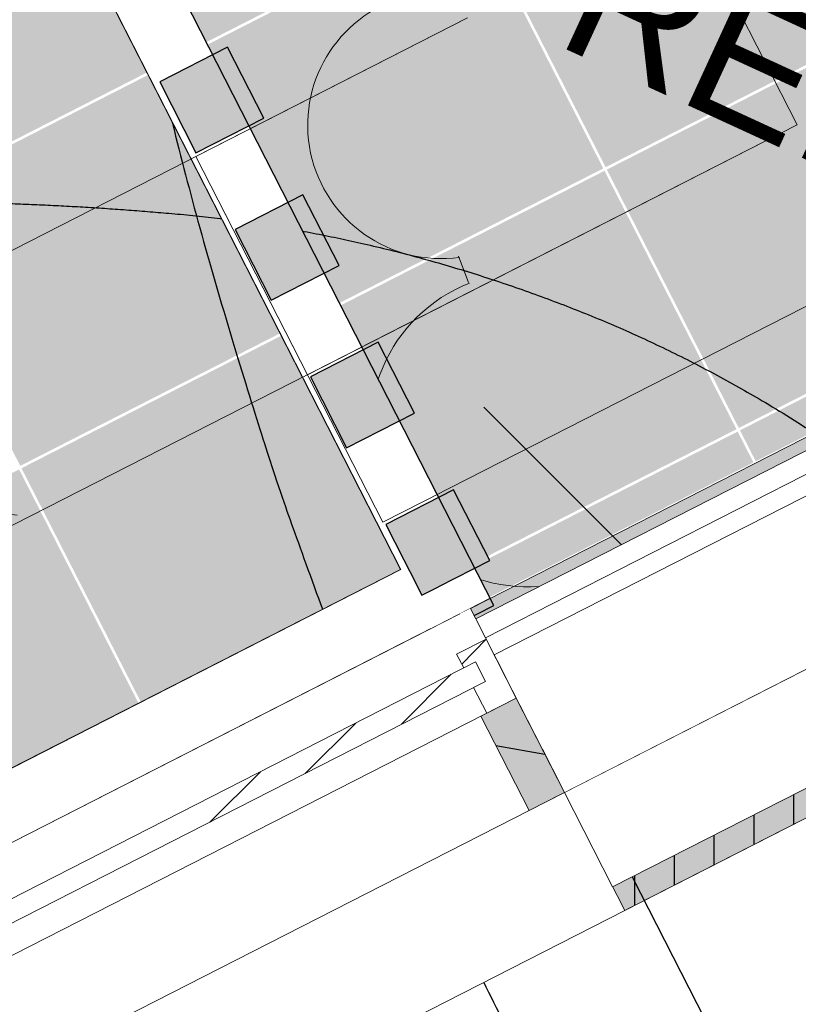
# Model space of a CAD drawing. Header units: metres. Extents: x 538891 to 1080079, y 6588829 to 13178720.
# Tile 563 of 1056: x 539897.43 to 539898.61, y 6589197.16 to 6589198.64. Entities that reach past the tile are written whole.
import ezdxf

# ---------------------------------------------------------------- set-up
doc = ezdxf.new("R2010")
doc.units = ezdxf.units.M
doc.header["$LTSCALE"] = 0.4
doc.header["$PDMODE"] = 1
doc.header["$PDSIZE"] = -2
for name, pattern in [('DASHED', [52.916666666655, 26.4583333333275, -26.4583333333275]), ('Hidden Line', [48.90277791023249, 35.27777791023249, -13.625]), ('KOLVIK', [3.125, 0.625, -2.5]), ('Triple Dashed', [92.60416328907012, 66.14583134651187, -26.45833194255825])]:
    doc.linetypes.add(name, pattern=pattern)
for name, color, linetype in [('AR', 7, 'Continuous'), ('DENDRO', 7, 'Continuous'), ('GEO', 7, 'Continuous'), ('KINO_GRID', 7, 'Continuous'), ('KINO_PINNAKATTED 2', 7, 'Continuous'), ('KINO_TAIMESTIK', 7, 'Continuous')]:
    doc.layers.add(name, color=color, linetype=linetype)
doc.styles.add('Arial', font='arial.ttf')
pattern_1 = [(44.99999999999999, (0, 0), (-0.1767766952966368, 0.1767766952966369), []), (44.99999999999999, (-0.03535533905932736, 0.03535533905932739), (-0.1767766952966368, 0.1767766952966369), []), (44.99999999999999, (-0.07071067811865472, 0.07071067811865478), (-0.1767766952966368, 0.1767766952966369), [])]

# ---------------------------------------------------------------- blocks, each defined once
blk = doc.blocks.new('LEHTP2')
at = {"color": 252, "linetype": 'Continuous', "lineweight": 9, "true_color": 0x888888}
for p, q in [((-1.229999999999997, 1.560000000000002), (-1.259999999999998, 1.64)), ((-0.8800000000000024, 0.6700000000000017), (0.00999999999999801, 1.02000000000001)), ((0, 0), (-0.3500000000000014, 0.8800000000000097))]:
    blk.add_line(p, q, dxfattribs=at)
for centre, radius, start, end in [((-0.4285517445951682, 2.383819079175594), 0.4030508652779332, 305.1344555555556, 116.7049611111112), ((-1.312439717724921, 2.035620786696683), 0.4030508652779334, 106.2979055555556, 277.8684111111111), ((-1.052630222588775, 1.116912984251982), 0.4749999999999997, 111.5014333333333, 291.5003611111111)]:
    blk.add_arc(centre, radius, start, end, dxfattribs=at)

msp = doc.modelspace()

# ---------------------------------------------------------------- linework, layer by layer
at = {"layer": 'AR', "color": 254, "linetype": 'Continuous', "lineweight": 25, "true_color": 0xcccccc, "flags": 128}
msp.add_lwpolyline([(539894.3644171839, 6589195.955908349), (539898.0069817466, 6589197.815103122), (539897.2795984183, 6589199.240204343), (539893.6370338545, 6589197.381009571)], close=True, dxfattribs=at)
at = {"layer": 'DENDRO', "color": 30, "linetype": 'Continuous', "lineweight": 25, "true_color": 0xff7f00}
for points in [[(539885.6577254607, 6589211.367344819), (539885.9586554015, 6589211.599759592), (539887.0878862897, 6589212.019833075), (539888.6049930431, 6589212.488505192), (539889.9731414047, 6589213.013749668), (539891.3101798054, 6589213.767181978), (539891.874393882, 6589214.643609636), (539891.7176820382, 6589215.390343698), (539891.4434073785, 6589216.027416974), (539891.1773890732, 6589216.679715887), (539891.0774762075, 6589217.322467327), (539891.289844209, 6589217.932539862), (539891.6082821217, 6589218.532250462), (539891.7489107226, 6589219.156892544), (539891.5335011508, 6589219.810529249), (539891.0707255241, 6589220.406856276), (539890.4607452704, 6589220.862073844), (539889.8044012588, 6589221.093468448), (539889.0576101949, 6589220.988263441), (539888.3105697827, 6589220.298223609), (539887.7504554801, 6589219.55174667), (539887.2080365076, 6589218.818550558), (539886.4783464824, 6589217.835776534), (539885.4817877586, 6589216.497980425), (539884.15178894, 6589214.732203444), (539882.6558039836, 6589212.795509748), (539881.0985207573, 6589210.848090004), (539879.064861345, 6589208.380094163), (539876.0944227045, 6589204.886009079), (539872.6307219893, 6589200.897548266), (539869.6700842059, 6589197.432922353), (539867.6909010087, 6589194.874854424), (539866.2108505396, 6589192.752117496), (539865.0379251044, 6589190.79757886), (539864.2550820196, 6589189.35490058), (539863.5463755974, 6589188.262725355), (539862.6538167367, 6589187.312175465), (539861.4516847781, 6589186.59706424), (539860.119841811, 6589186.035632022), (539858.9969592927, 6589185.454010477), (539858.428467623, 6589184.679203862), (539858.4517597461, 6589183.66789447), (539858.8722951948, 6589182.475000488), (539859.5271896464, 6589181.142006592), (539860.2482833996, 6589179.712761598), (539860.8674128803, 6589178.230363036), (539861.2217131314, 6589176.740051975), (539861.575311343, 6589175.436478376), (539862.2064042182, 6589174.666252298), (539862.9609351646, 6589174.396597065), (539863.6348061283, 6589174.242296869), (539864.2805677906, 6589174.05726625), (539864.9179982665, 6589173.660901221), (539865.3682665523, 6589172.6788452), (539865.5591669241, 6589171.234453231), (539865.7764531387, 6589169.797822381), (539866.3959289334, 6589168.717617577), (539867.6352343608, 6589168.225626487), (539869.0218050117, 6589168.058176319), (539870.326134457, 6589168.062648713), (539871.5879277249, 6589168.208422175), (539873.1230585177, 6589168.513304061), (539875.2125516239, 6589169.164898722), (539877.5723328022, 6589170.19535813), (539879.6716198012, 6589171.291312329), (539881.2244554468, 6589172.148683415), (539882.7899927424, 6589173.059242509), (539884.446207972, 6589174.338539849), (539885.3592840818, 6589175.662986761), (539885.8204892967, 6589177.213832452), (539885.4269412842, 6589179.858790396), (539884.1911738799, 6589182.700555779), (539883.1433765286, 6589184.606518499), (539882.0984847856, 6589186.33580979), (539880.8618919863, 6589188.367858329), (539880.419815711, 6589189.925063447), (539880.7901751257, 6589190.801460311), (539881.5493623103, 6589191.38926819), (539882.7447438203, 6589191.82269835), (539884.1904042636, 6589191.984455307), (539885.7179026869, 6589191.769081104), (539887.143023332, 6589191.043341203), (539888.3781595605, 6589189.867977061), (539889.4666255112, 6589188.567430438), (539890.4385339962, 6589187.440559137), (539891.327093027, 6589186.786443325), (539892.1601407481, 6589186.928413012), (539892.9946393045, 6589188.044076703), (539894.087087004, 6589188.894554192), (539895.2642135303, 6589189.571353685), (539896.3285618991, 6589190.275025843), (539897.0596738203, 6589191.207379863), (539897.4139785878, 6589192.442839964), (539897.7325268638, 6589193.578191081), (539898.1183610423, 6589194.322976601), (539898.573812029, 6589194.847146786), (539899.105896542, 6589195.319606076), (539899.5477138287, 6589195.799486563), (539899.7330258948, 6589196.348334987), (539899.5719298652, 6589196.979489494), (539899.1657227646, 6589197.586532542), (539898.6049845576, 6589198.07099122), (539897.9860958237, 6589198.323458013), (539897.3447288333, 6589198.380538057), (539896.687008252, 6589198.349735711), (539895.8576930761, 6589198.325637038), (539894.7078050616, 6589198.544574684), (539893.4480273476, 6589199.106031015), (539892.282714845, 6589199.889370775), (539891.2517815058, 6589200.807628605), (539890.3934681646, 6589201.775051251), (539889.5969149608, 6589202.92651181), (539889.0297366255, 6589204.209272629), (539888.6237125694, 6589205.33974104), (539888.2438075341, 6589206.325484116), (539887.7354682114, 6589207.432424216), (539887.0067373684, 6589208.710386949), (539886.0603909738, 6589210.157764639), (539885.6663042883, 6589211.110181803), (539885.6577254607, 6589211.36734482)], [(539898.2424682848, 6589196.978888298), (539897.784024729, 6589197.817428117), (539897.3815786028, 6589199.88188891), (539897.6014085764, 6589201.780560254), (539898.3846113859, 6589203.004694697), (539899.5213284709, 6589203.226286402), (539900.7069774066, 6589202.385960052), (539901.6238645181, 6589200.708880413), (539902.0263106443, 6589198.64441962), (539901.8064806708, 6589196.745748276), (539901.0232778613, 6589195.521613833), (539899.8865607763, 6589195.300022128), (539898.7009118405, 6589196.140348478), (539898.2424682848, 6589196.978888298)]]:
    msp.add_open_spline(points, degree=2, dxfattribs=at)
msp.add_open_spline([(539894.1183406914, 6589199.642929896), (539894.1043543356, 6589199.6254633), (539894.0903679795, 6589199.607996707), (539893.833064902, 6589199.276619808), (539893.6214846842, 6589198.26415166), (539893.9207916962, 6589197.162990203), (539894.3357050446, 6589196.361428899), (539894.9678456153, 6589195.561506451), (539895.7789768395, 6589194.850383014), (539896.6869841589, 6589194.30651122), (539898.0644039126, 6589193.814237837), (539899.4451513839, 6589193.91760386), (539900.154679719, 6589194.341322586), (539900.580713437, 6589194.804774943), (539900.792289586, 6589195.472275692), (539900.8635989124, 6589196.328391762), (539900.411876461, 6589197.493521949), (539899.8862107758, 6589198.304844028), (539899.1568529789, 6589199.071417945), (539898.2852995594, 6589199.706785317), (539896.8829289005, 6589200.364837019), (539895.3538230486, 6589200.419401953), (539894.4167070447, 6589199.997185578), (539894.1463134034, 6589199.677863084), (539894.1323270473, 6589199.66039649), (539894.1183406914, 6589199.642929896)], degree=2, knots=[0, 0, 0, 0.002652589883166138, 0.002652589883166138, 0.05238697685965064, 0.1021213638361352, 0.1518557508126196, 0.2015901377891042, 0.2513245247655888, 0.3010589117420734, 0.350793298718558, 0.4005276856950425, 0.4502620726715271, 0.4999964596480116, 0.5497308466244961, 0.5994652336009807, 0.6491996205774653, 0.69893400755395, 0.7486683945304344, 0.798402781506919, 0.8481371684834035, 0.897871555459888, 0.9476059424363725, 0.9973403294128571, 0.9973403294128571, 1, 1, 1], dxfattribs=at)
at = {"layer": 'GEO', "color": 252, "linetype": 'KOLVIK', "lineweight": 9, "true_color": 0x888888, "flags": 128}
msp.add_lwpolyline([(539870.709518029, 6589167.654739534), (539873.9496912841, 6589168.681554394), (539879.5119440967, 6589171.167839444), (539883.6104907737, 6589173.186092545), (539885.1913385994, 6589174.970380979), (539885.5425753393, 6589178.392627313), (539884.1959167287, 6589181.346893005), (539882.467511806, 6589185.455948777), (539881.1520457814, 6589190.157363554), (539881.3722145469, 6589191.709359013), (539881.8428225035, 6589191.9067498), (539882.023, 6589191.834), (539885.531, 6589191.047), (539888.101, 6589190.327), (539892.04, 6589187.165), (539894.4746292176, 6589190.197837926), (539898.135, 6589192.608), (539898.535126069, 6589193.877836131), (539898.2376647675, 6589196.879735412), (539897.502610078, 6589197.886860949), (539894.8357533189, 6589198.24355445), (539892.8197674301, 6589199.334619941), (539891.728, 6589200.872), (539891.728, 6589200.872), (539890.457, 6589202.711), (539888.598, 6589205.59), (539886.934, 6589208.966), (539885.554, 6589210.969), (539884.516, 6589211.728), (539887.591, 6589212.199), (539890.614, 6589213.171), (539889.8093013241, 6589214.500866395), (539890.0364928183, 6589216.332348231), (539890.768, 6589218.087), (539889.418, 6589219.988), (539889.176, 6589220.19), (539885.9760184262, 6589217.475193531), (539883.7050327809, 6589214.601686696), (539879.0091953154, 6589207.633541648), (539875.6861944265, 6589203.465584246), (539869.4876663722, 6589196.329354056), (539863.0702038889, 6589187.901751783), (539861.1684405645, 6589186.988879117), (539858.367, 6589185.345), (539858.9338027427, 6589182.195014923), (539861.7114693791, 6589175.395167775), (539863.888, 6589174.192), (539867.0549114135, 6589168.07971229), (539870.392, 6589167.635)], dxfattribs=at)
at = {"layer": 'KINO_GRID', "color": 254, "linetype": 'Continuous', "true_color": 0xe6e6e6}
for points in [[(539858.7352658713, 6589212.314909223), (539900.3408569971, 6589130.799461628), (539858.6461897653, 6589212.269444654), (539900.2517873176, 6589130.754000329)], [(539860.6135782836, 6589211.780379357), (539900.9644534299, 6589132.723240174), (539860.5245092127, 6589211.734918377), (539900.8753843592, 6589132.677779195)]]:
    msp.add_solid(points, dxfattribs=at)
at = {"layer": 'KINO_PINNAKATTED 2', "color": 254, "linetype": 'Continuous', "true_color": 0xd4dae2}
for points in [[(539897.6732520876, 6589198.590499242), (539898.1113451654, 6589198.814102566), (539897.4741345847, 6589198.980618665), (539897.9122276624, 6589199.204221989)], [(539898.3158438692, 6589198.422238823), (539898.7539369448, 6589198.645842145), (539898.1167263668, 6589198.812358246), (539898.5548194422, 6589199.035961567)], [(539897.2315962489, 6589198.365077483), (539897.6696893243, 6589198.588680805), (539897.0324787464, 6589198.755196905), (539897.4705718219, 6589198.978800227)], [(539897.8741880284, 6589198.196817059), (539898.3122811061, 6589198.420420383), (539897.6750705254, 6589198.586936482), (539898.1131636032, 6589198.810539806)], [(539898.51677981, 6589198.028556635), (539898.9548728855, 6589198.252159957), (539898.3176623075, 6589198.418676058), (539898.755755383, 6589198.64227938)], [(539897.4325321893, 6589197.971395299), (539897.8706252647, 6589198.194998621), (539897.2334146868, 6589198.361514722), (539897.6715077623, 6589198.585118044)], [(539898.0751239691, 6589197.803134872), (539898.5132170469, 6589198.026738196), (539897.8760064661, 6589198.193254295), (539898.314099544, 6589198.416857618)], [(539898.5424126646, 6589197.978335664), (539898.9805057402, 6589198.201938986), (539898.5185982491, 6589198.024993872), (539898.9566913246, 6589198.248597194)], [(539897.6334681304, 6589197.577713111), (539898.0715612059, 6589197.801316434), (539897.4343506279, 6589197.967832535), (539897.8724437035, 6589198.191435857)], [(539898.1007569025, 6589197.752913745), (539898.5388499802, 6589197.976517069), (539898.0769424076, 6589197.799572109), (539898.5150354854, 6589198.023175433)], [(539897.1918122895, 6589197.352291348), (539897.6299053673, 6589197.575894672), (539896.9926947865, 6589197.742410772), (539897.4307878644, 6589197.966014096)], [(539897.6591010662, 6589197.527491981), (539898.0971941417, 6589197.751095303), (539897.6352865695, 6589197.57415035), (539898.073379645, 6589197.797753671)], [(539897.2174452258, 6589197.302070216), (539897.6555383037, 6589197.52567354), (539897.193630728, 6589197.348728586), (539897.6317238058, 6589197.57233191)]]:
    msp.add_solid(points, dxfattribs=at)
at = {"layer": 'KINO_TAIMESTIK', "color": 181, "linetype": 'Continuous', "lineweight": 18, "true_color": 0x9f7fff}
msp.add_line((539898.131956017, 6589198.060043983), (539899.3160439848, 6589196.875956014), dxfattribs=at)

# ---------------------------------------------------------------- block references
at = {"layer": 'GEO', "color": 8, "true_color": 0x7d7d7d, "xscale": 0.5, "yscale": 0.5, "zscale": 0.5}
msp.add_blockref('LEHTP2', (539898.724, 6589197.468), dxfattribs=at)

# ---------------------------------------------------------------- next in the draw order: wipeouts: each hides what was drawn before it
at = {"color": 255, "linetype": 'Continuous', "lineweight": 5}
msp.add_wipeout([(539898.0069817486, 6589197.81510312), (539898.1415120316, 6589197.771495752), (539898.0960505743, 6589197.860564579)], dxfattribs=at).dxf.layer = 'AR'

# ---------------------------------------------------------------- next in the draw order: wipeouts: each hides what was drawn before it
msp.add_wipeout([(539898.0069817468, 6589197.815103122), (539894.3644171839, 6589195.95590835), (539894.4098786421, 6589195.866839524), (539898.0524432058, 6589197.726034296)], dxfattribs=at).dxf.layer = 'AR'

# ---------------------------------------------------------------- next in the draw order: linework, layer by layer
at = {"layer": 'AR', "color": 254, "linetype": 'Continuous', "lineweight": 25, "true_color": 0xcccccc, "flags": 128}
msp.add_lwpolyline([(539893.8235672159, 6589195.217294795), (539894.6286538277, 6589193.639935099), (539899.0884388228, 6589195.916215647), (539898.2833522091, 6589197.493575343)], close=True, dxfattribs=at)

# ---------------------------------------------------------------- next in the draw order: wipeouts: each hides what was drawn before it
at = {"color": 255, "linetype": 'Continuous', "lineweight": 5}
msp.add_wipeout([(539898.0524432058, 6589197.726034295), (539898.1415120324, 6589197.771495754), (539898.0069817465, 6589197.815103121)], dxfattribs=at).dxf.layer = 'AR'

# ---------------------------------------------------------------- next in the draw order: linework, layer by layer
at = {"layer": 'AR', "color": 251, "linetype": 'DASHED', "lineweight": 9, "true_color": 0x6a6a6a}
for p, q in [((539898.1415120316, 6589197.771495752), (539898.0960505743, 6589197.860564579)), ((539898.0069817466, 6589197.815103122), (539894.3644171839, 6589195.955908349)), ((539894.4098786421, 6589195.866839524), (539898.1415120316, 6589197.771495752))]:
    msp.add_line(p, q, dxfattribs=at)
at = {"layer": 'AR', "color": 254, "linetype": 'Continuous', "true_color": 0xe8e8e8}
msp.add_solid([(539899.1881381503, 6589198.285460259), (539899.1799551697, 6589198.301492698), (539898.1200264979, 6589197.740294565), (539898.1118435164, 6589197.756327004)], dxfattribs=at)

# ---------------------------------------------------------------- next in the draw order: wipeouts: each hides what was drawn before it
at = {"color": 255, "linetype": 'Continuous', "lineweight": 5}
msp.add_wipeout([(539897.2795984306, 6589199.240204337), (539898.0069817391, 6589197.815103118), (539898.0960505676, 6589197.8605645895), (539897.3686672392, 6589199.285665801)], dxfattribs=at).dxf.layer = 'AR'

# ---------------------------------------------------------------- next in the draw order: linework, layer by layer
at = {"layer": 'AR', "color": 251, "linetype": 'DASHED', "lineweight": 9, "true_color": 0x6a6a6a}
for p, q in [((539898.0960505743, 6589197.860564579), (539897.3232057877, 6589199.374734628)), ((539897.2795984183, 6589199.240204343), (539898.0069817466, 6589197.815103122))]:
    msp.add_line(p, q, dxfattribs=at)
at = {"layer": 'AR', "color": 250, "linetype": 'Continuous', "lineweight": 9, "true_color": 0x333333, "flags": 128}
msp.add_lwpolyline([(539893.5948844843, 6589194.950428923), (539899.8386267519, 6589198.137242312), (539891.2747136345, 6589214.914946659), (539896.4144322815, 6589217.538266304), (539894.0854608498, 6589222.101285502), (539894.4239233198, 6589222.274037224), (539910.3227527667, 6589230.388822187)], dxfattribs=at)
msp.add_lwpolyline([(539893.5948844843, 6589194.950428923), (539899.8386267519, 6589198.137242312), (539891.2747136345, 6589214.914946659), (539896.4144322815, 6589217.538266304), (539894.0854608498, 6589222.101285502), (539894.4239233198, 6589222.274037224), (539910.3227527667, 6589230.388822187)], dxfattribs=at)
msp.add_lwpolyline([(539893.5948844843, 6589194.950428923), (539899.8386267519, 6589198.137242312), (539891.2747136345, 6589214.914946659), (539896.4144322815, 6589217.538266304), (539894.0854608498, 6589222.101285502), (539894.4239233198, 6589222.274037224), (539910.3227527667, 6589230.388822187)], dxfattribs=at)
msp.add_lwpolyline([(539893.5948844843, 6589194.950428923), (539899.8386267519, 6589198.137242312), (539891.2747136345, 6589214.914946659), (539896.4144322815, 6589217.538266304), (539894.0854608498, 6589222.101285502), (539894.4239233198, 6589222.274037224), (539910.3227527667, 6589230.388822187)], dxfattribs=at)
msp.add_lwpolyline([(539893.5948844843, 6589194.950428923), (539899.8386267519, 6589198.137242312), (539891.2747136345, 6589214.914946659), (539896.4144322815, 6589217.538266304), (539894.0854608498, 6589222.101285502), (539894.4239233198, 6589222.274037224), (539910.3227527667, 6589230.388822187)], dxfattribs=at)
msp.add_lwpolyline([(539893.5948844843, 6589194.950428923), (539899.8386267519, 6589198.137242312), (539891.2747136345, 6589214.914946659), (539896.4144322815, 6589217.538266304), (539894.0854608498, 6589222.101285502), (539894.4239233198, 6589222.274037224), (539910.3227527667, 6589230.388822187)], dxfattribs=at)
at = {"layer": 'AR', "color": 254, "linetype": 'Continuous', "lineweight": 25, "true_color": 0xcccccc, "flags": 128}
msp.add_lwpolyline([(539893.5025121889, 6589197.424621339), (539894.3262877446, 6589195.810645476), (539898.1469918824, 6589197.760738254), (539897.3232163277, 6589199.374714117)], close=True, dxfattribs=at)
at = {"layer": 'AR', "color": 9, "linetype": 'Continuous', "lineweight": 9, "true_color": 0xc9c5ab, "flags": 128}
msp.add_lwpolyline([(539895.8911489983, 6589191.164200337), (539900.5993162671, 6589193.567255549), (539902.6390167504, 6589194.60832155), (539900.6614657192, 6589198.482823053), (539899.8687490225, 6589198.078219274), (539893.9135977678, 6589195.038701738), (539893.9863346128, 6589194.896190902)], close=True, dxfattribs=at)
at = {"layer": 'AR', "color": 7, "linetype": 'Continuous', "lineweight": 9, "flags": 128}
msp.add_lwpolyline([(539895.8911489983, 6589191.164200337), (539900.5993162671, 6589193.567255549), (539902.6390167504, 6589194.60832155), (539900.6614657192, 6589198.482823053), (539899.8687490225, 6589198.078219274), (539893.9135977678, 6589195.038701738), (539893.9863346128, 6589194.896190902)], close=True, dxfattribs=at)
at = {"layer": 'AR', "color": 8, "linetype": 'Continuous', "lineweight": 25, "true_color": 0x808080, "flags": 128}
msp.add_lwpolyline([(539897.8702794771, 6589198.105698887), (539897.9248329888, 6589197.998816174), (539898.0272622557, 6589198.051096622), (539897.972708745, 6589198.157979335)], close=True, dxfattribs=at)
at = {"layer": 'AR', "color": 9, "linetype": 'Continuous', "true_color": 0xc0c0c0}
msp.add_solid([(539897.8702794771, 6589198.105698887), (539897.9248329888, 6589197.998816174), (539897.972708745, 6589198.157979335), (539898.0272622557, 6589198.051096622)], dxfattribs=at)

# ---------------------------------------------------------------- next in the draw order: wipeouts: each hides what was drawn before it
at = {"color": 255, "linetype": 'Continuous', "lineweight": 5}
msp.add_wipeout([(539899.2187180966, 6589198.265141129), (539899.2041705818, 6589198.293643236), (539898.1200265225, 6589197.7402945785), (539898.1345740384, 6589197.711792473)], dxfattribs=at).dxf.layer = 'AR'

# ---------------------------------------------------------------- next in the draw order: wipeouts: each hides what was drawn before it
msp.add_wipeout([(539899.2617677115, 6589198.251186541), (539899.2472201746, 6589198.279688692), (539898.1345740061, 6589197.711792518), (539898.149121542, 6589197.683290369)], dxfattribs=at).dxf.layer = 'AR'

# ---------------------------------------------------------------- next in the draw order: wipeouts: each hides what was drawn before it
msp.add_wipeout([(539899.3039081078, 6589198.239013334), (539899.2902697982, 6589198.265734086), (539898.149121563, 6589197.683290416), (539898.1627598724, 6589197.656569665)], dxfattribs=at).dxf.layer = 'AR'

# ---------------------------------------------------------------- next in the draw order: wipeouts: each hides what was drawn before it
msp.add_wipeout([(539899.4215507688, 6589198.07451352), (539899.3306288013, 6589198.252651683), (539898.1627598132, 6589197.656569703), (539898.2536817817, 6589197.47843154)], dxfattribs=at).dxf.layer = 'AR'

# ---------------------------------------------------------------- next in the draw order: hatches: boundary and pattern name
at = {"layer": 'AR', "linetype": 'Continuous', "lineweight": 25, "true_color": 0x848484}
h = msp.add_hatch(dxfattribs=at)
h.set_pattern_fill('PLYWOOD_0001', color=252, style=0, pattern_type=2)
h.set_pattern_definition([(90, (0, 0), (-0.06, 0), [])])
h.paths.add_polyline_path([(539899.6906108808, 6589197.987297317), (539899.5996889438, 6589198.165435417), (539898.253681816, 6589197.47843148), (539898.344603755, 6589197.300293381)])

# ---------------------------------------------------------------- next in the draw order: linework, layer by layer
at = {"layer": 'AR', "color": 254, "linetype": 'Continuous', "true_color": 0xcccccc}
msp.add_solid([(539899.6906108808, 6589197.987297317), (539899.5996889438, 6589198.165435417), (539898.344603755, 6589197.300293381), (539898.253681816, 6589197.47843148)], dxfattribs=at)

# ---------------------------------------------------------------- next in the draw order: wipeouts: each hides what was drawn before it
at = {"color": 255, "linetype": 'Continuous', "lineweight": 5}
msp.add_wipeout([(539894.3368422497, 6589195.829561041), (539894.3208098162, 6589195.821378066), (539894.5535700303, 6589195.365344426), (539898.3446037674, 6589197.300293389), (539898.1118435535, 6589197.756327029), (539898.0958111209, 6589197.748144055)], dxfattribs=at).dxf.layer = 'AR'

# ---------------------------------------------------------------- next in the draw order: hatches: boundary and pattern name
at = {"layer": 'AR', "linetype": 'Continuous', "lineweight": 9, "true_color": 0xe2f3f5}
h = msp.add_hatch(dxfattribs=at)
h.set_pattern_fill('ALUMINUM_0001', style=0, pattern_type=2)
h.set_pattern_definition(pattern_1)
h.paths.add_polyline_path([(539896.8984527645, 6589197.052244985), (539896.9134548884, 6589197.02285219), (539898.1344479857, 6589197.646048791), (539898.1194458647, 6589197.675441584)])

# ---------------------------------------------------------------- next in the draw order: linework, layer by layer
at = {"layer": 'AR', "color": 7, "linetype": 'Continuous', "lineweight": 9}
for p, q in [((539899.1799551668, 6589198.301492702), (539898.1118435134, 6589197.756327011)), ((539899.2041705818, 6589198.293643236), (539898.1200265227, 6589197.740294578)), ((539899.2472201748, 6589198.279688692), (539898.1345740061, 6589197.711792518)), ((539899.2902697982, 6589198.265734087), (539898.149121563, 6589197.683290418)), ((539899.3306288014, 6589198.252651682), (539898.1627598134, 6589197.656569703)), ((539899.5996889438, 6589198.165435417), (539898.253681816, 6589197.47843148)), ((539898.3446037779, 6589197.300293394), (539899.8687490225, 6589198.078219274)), ((539898.344603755, 6589197.300293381), (539899.6906108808, 6589197.987297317)), ((539898.1118435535, 6589197.756327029), (539898.1200265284, 6589197.740294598)), ((539898.1118435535, 6589197.756327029), (539898.1200265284, 6589197.740294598)), ((539898.0958111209, 6589197.748144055), (539894.3368422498, 6589195.829561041)), ((539898.1200265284, 6589197.740294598), (539898.1345740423, 6589197.711792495)), ((539898.1200265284, 6589197.740294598), (539898.1345740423, 6589197.711792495)), ((539898.1345740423, 6589197.711792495), (539898.1491215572, 6589197.683290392)), ((539898.1345740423, 6589197.711792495), (539898.1491215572, 6589197.683290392)), ((539898.1491215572, 6589197.683290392), (539898.1627598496, 6589197.65656967)), ((539898.1491215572, 6589197.683290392), (539898.1627598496, 6589197.65656967)), ((539898.1627598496, 6589197.65656967), (539898.2536818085, 6589197.478431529)), ((539898.1627598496, 6589197.65656967), (539898.2536818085, 6589197.478431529)), ((539898.2536818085, 6589197.478431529), (539898.3446037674, 6589197.300293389)), ((539898.2536818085, 6589197.478431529), (539898.3446037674, 6589197.300293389)), ((539898.3446037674, 6589197.300293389), (539894.5535700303, 6589195.365344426))]:
    msp.add_line(p, q, dxfattribs=at)
at = {"layer": 'AR', "color": 7, "linetype": 'Continuous', "lineweight": 9, "flags": 128}
msp.add_lwpolyline([(539896.8984527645, 6589197.052244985), (539896.9134548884, 6589197.02285219), (539898.1344479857, 6589197.646048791), (539898.1194458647, 6589197.675441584)], close=True, dxfattribs=at)

# ---------------------------------------------------------------- next in the draw order: wipeouts: each hides what was drawn before it
at = {"color": 255, "linetype": 'Continuous', "lineweight": 5}
msp.add_wipeout([(539899.2862339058, 6589198.267042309), (539898.1477577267, 6589197.685962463), (539898.1523038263, 6589197.677055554), (539899.2907800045, 6589198.258135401)], dxfattribs=at).dxf.layer = 'AR'

# ---------------------------------------------------------------- next in the draw order: linework, layer by layer
at = {"layer": 'AR', "color": 8, "linetype": 'Continuous', "lineweight": 25, "true_color": 0x808080, "flags": 128}
msp.add_lwpolyline([(539897.9839326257, 6589197.883026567), (539898.0384861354, 6589197.776143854), (539898.1409154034, 6589197.828424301), (539898.0863618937, 6589197.935307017)], close=True, dxfattribs=at)
at = {"layer": 'AR', "color": 9, "linetype": 'Continuous', "true_color": 0xc0c0c0}
msp.add_solid([(539897.9839326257, 6589197.883026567), (539898.0384861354, 6589197.776143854), (539898.0863618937, 6589197.935307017), (539898.1409154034, 6589197.828424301)], dxfattribs=at)

# ---------------------------------------------------------------- next in the draw order: wipeouts: each hides what was drawn before it
at = {"color": 255, "linetype": 'Continuous', "lineweight": 5}
msp.add_wipeout([(539899.2996869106, 6589198.262681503), (539898.1523038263, 6589197.677055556), (539898.2204952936, 6589197.543451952), (539899.3678783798, 6589198.129077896)], dxfattribs=at).dxf.layer = 'AR'

# ---------------------------------------------------------------- next in the draw order: linework, layer by layer
at = {"layer": 'AR', "color": 251, "linetype": 'Continuous', "lineweight": 9, "true_color": 0x6a6a6a}
msp.add_line((539898.1477577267, 6589197.685962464), (539898.1523038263, 6589197.677055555), dxfattribs=at)

# ---------------------------------------------------------------- next in the draw order: wipeouts: each hides what was drawn before it
at = {"color": 255, "linetype": 'Continuous', "lineweight": 5}
msp.add_wipeout([(539899.501481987, 6589198.197269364), (539898.2204952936, 6589197.543451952), (539898.2523179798, 6589197.481103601), (539899.5333046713, 6589198.134921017)], dxfattribs=at).dxf.layer = 'AR'

# ---------------------------------------------------------------- next in the draw order: linework, layer by layer
at = {"layer": 'AR', "color": 251, "linetype": 'Continuous', "lineweight": 9, "true_color": 0x6a6a6a}
msp.add_line((539898.1523038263, 6589197.677055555), (539898.2204952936, 6589197.543451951), dxfattribs=at)

# ---------------------------------------------------------------- next in the draw order: wipeouts: each hides what was drawn before it
at = {"color": 255, "linetype": 'Continuous', "lineweight": 5}
msp.add_wipeout([(539899.59565302, 6589198.166743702), (539898.2523179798, 6589197.4811036), (539898.2536818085, 6589197.478431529), (539899.5970168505, 6589198.164071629)], dxfattribs=at).dxf.layer = 'AR'

# ---------------------------------------------------------------- next in the draw order: wipeouts: each hides what was drawn before it
msp.add_wipeout([(539899.5996889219, 6589198.165435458), (539898.2536818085, 6589197.478431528), (539898.3264193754, 6589197.335921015), (539899.6724264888, 6589198.022924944)], dxfattribs=at).dxf.layer = 'AR'

# ---------------------------------------------------------------- next in the draw order: linework, layer by layer
at = {"layer": 'AR', "color": 251, "linetype": 'Continuous', "lineweight": 9, "true_color": 0x6a6a6a}
for p, q in [((539899.2862339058, 6589198.267042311), (539898.1477577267, 6589197.685962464)), ((539898.3264193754, 6589197.335921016), (539899.6724264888, 6589198.022924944)), ((539898.2204952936, 6589197.543451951), (539898.2523179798, 6589197.4811036)), ((539898.2523179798, 6589197.4811036), (539898.2536818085, 6589197.478431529)), ((539898.2536818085, 6589197.478431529), (539898.3264193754, 6589197.335921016))]:
    msp.add_line(p, q, dxfattribs=at)
at = {"layer": 'AR', "color": 7, "linetype": 'Continuous', "lineweight": 9}
msp.add_line((539898.2002403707, 6589197.451154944), (539898.2536818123, 6589197.478431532), dxfattribs=at)

# ---------------------------------------------------------------- next in the draw order: wipeouts: each hides what was drawn before it
at = {"color": 255, "linetype": 'Continuous', "lineweight": 5}
msp.add_wipeout([(539899.2951408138, 6589198.2715884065), (539893.4229411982, 6589209.776649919), (539893.4140342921, 6589209.772103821), (539899.2862339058, 6589198.267042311)], dxfattribs=at).dxf.layer = 'AR'

# ---------------------------------------------------------------- next in the draw order: wipeouts: each hides what was drawn before it
msp.add_wipeout([(539899.4332905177, 6589198.33087297), (539893.5565448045, 6589209.844841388), (539893.4229411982, 6589209.776649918), (539899.2992669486, 6589198.263504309), (539899.3005934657, 6589198.263144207)], dxfattribs=at).dxf.layer = 'AR'

# ---------------------------------------------------------------- next in the draw order: wipeouts: each hides what was drawn before it
msp.add_wipeout([(539899.5638303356, 6589198.22909205), (539893.6188931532, 6589209.876664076), (539893.5565448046, 6589209.84484139), (539899.4947625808, 6589198.210434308), (539899.5159868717, 6589198.20467268)], dxfattribs=at).dxf.layer = 'AR'

# ---------------------------------------------------------------- next in the draw order: wipeouts: each hides what was drawn before it
msp.add_wipeout([(539893.6188931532, 6589209.876664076), (539899.5859938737, 6589198.185668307), (539899.5899037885, 6589198.184606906), (539893.6215652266, 6589209.878027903)], dxfattribs=at).dxf.layer = 'AR'

# ---------------------------------------------------------------- next in the draw order: wipeouts: each hides what was drawn before it
msp.add_wipeout([(539899.7778270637, 6589198.256357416), (539893.7997033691, 6589209.968949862), (539893.6215652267, 6589209.878027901), (539899.5899037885, 6589198.184606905), (539899.6208116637, 6589198.176216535)], dxfattribs=at).dxf.layer = 'AR'

# ---------------------------------------------------------------- next in the draw order: linework, layer by layer
at = {"layer": 'AR', "color": 7, "linetype": 'Hidden Line', "lineweight": 9}
for p, q in [((539887.6935338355, 6589219.864707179), (539898.6050679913, 6589198.486370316)), ((539887.6935338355, 6589219.864707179), (539898.6050679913, 6589198.486370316)), ((539887.6935338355, 6589219.864707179), (539898.6050679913, 6589198.486370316)), ((539887.6935338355, 6589219.864707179), (539898.6050679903, 6589198.486370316)), ((539887.6935338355, 6589219.864707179), (539898.6050679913, 6589198.486370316)), ((539887.6935338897, 6589219.864707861), (539898.6050761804, 6589198.486354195)), ((539898.10731499, 6589198.647704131), (539876.732519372, 6589187.737978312)), ((539898.107311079, 6589198.647711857), (539876.7327931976, 6589187.737441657)), ((539898.107311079, 6589198.647711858), (539876.7327932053, 6589187.737441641)), ((539898.107311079, 6589198.647711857), (539897.6975761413, 6589198.438569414)), ((539898.107311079, 6589198.647711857), (539897.6975761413, 6589198.438569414)), ((539898.107311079, 6589198.647711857), (539897.6975761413, 6589198.438569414)), ((539898.6050761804, 6589198.486354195), (539877.2302805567, 6589187.576628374)), ((539898.6050679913, 6589198.486370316), (539877.2305500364, 6589187.576100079)), ((539898.6050679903, 6589198.486370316), (539877.230550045, 6589187.576100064)), ((539898.6050679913, 6589198.486370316), (539897.8657901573, 6589198.109018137)), ((539898.6050679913, 6589198.486370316), (539897.8657901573, 6589198.109018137)), ((539898.6050679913, 6589198.486370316), (539897.8657901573, 6589198.109018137)), ((539897.6975761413, 6589198.438569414), (539897.8657901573, 6589198.109018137)), ((539897.6975761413, 6589198.438569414), (539897.8657901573, 6589198.109018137)), ((539897.6975761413, 6589198.438569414), (539897.8657901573, 6589198.109018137))]:
    msp.add_line(p, q, dxfattribs=at)
at = {"layer": 'AR', "color": 7, "linetype": 'Continuous', "lineweight": 9}
for p, q in [((539898.1073153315, 6589198.647703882), (539897.697573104, 6589198.438570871)), ((539897.697573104, 6589198.438570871), (539897.9794311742, 6589197.886342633)), ((539898.9414016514, 6589198.37733372), (539897.9794311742, 6589197.886342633))]:
    msp.add_line(p, q, dxfattribs=at)
at = {"layer": 'AR', "color": 8, "linetype": 'Continuous', "lineweight": 25, "true_color": 0x808080, "flags": 128}
for points in [[(539897.6429731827, 6589198.551043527), (539897.6975266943, 6589198.444160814), (539897.7999559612, 6589198.496441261), (539897.7454024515, 6589198.603323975)], [(539897.7566263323, 6589198.328371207), (539897.811179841, 6589198.221488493), (539897.9136091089, 6589198.273768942), (539897.8590555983, 6589198.380651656)]]:
    msp.add_lwpolyline(points, close=True, dxfattribs=at)
at = {"layer": 'AR', "color": 9, "linetype": 'Continuous', "true_color": 0xc0c0c0}
for points in [[(539897.6429731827, 6589198.551043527), (539897.6975266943, 6589198.444160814), (539897.7454024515, 6589198.603323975), (539897.7999559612, 6589198.496441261)], [(539897.7566263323, 6589198.328371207), (539897.811179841, 6589198.221488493), (539897.8590555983, 6589198.380651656), (539897.9136091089, 6589198.273768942)]]:
    msp.add_solid(points, dxfattribs=at)

# ---------------------------------------------------------------- next in the draw order: texts
at = {"layer": 'AR', "color": 1, "true_color": 0xff0000, "insert": (539898.3196745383, 6589198.791301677), "char_height": 0.2, "attachment_point": 1, "rotation": 335.2837347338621, "line_spacing_factor": 1.004016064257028, "style": 'Arial'}
msp.add_mtext('REI60', dxfattribs=at)

# ---------------------------------------------------------------- next in the draw order: wipeouts: each hides what was drawn before it
at = {"color": 255, "linetype": 'Continuous', "lineweight": 5}
msp.add_wipeout([(539898.1344479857, 6589197.64604879), (539898.1166341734, 6589197.636956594), (539898.1364096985, 6589197.598211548), (539898.180944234, 6589197.620942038), (539898.1354832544, 6589197.710011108), (539898.0909487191, 6589197.687280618), (539898.1016320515, 6589197.666349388), (539898.1194458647, 6589197.675441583)], dxfattribs=at).dxf.layer = 'AR'

# ---------------------------------------------------------------- next in the draw order: hatches: boundary and pattern name
at = {"layer": 'AR', "linetype": 'Continuous', "lineweight": 25, "true_color": 0x848484}
h = msp.add_hatch(dxfattribs=at)
h.set_pattern_fill('ALUMINUM_0001_1', color=252, style=0, pattern_type=2)
h.set_pattern_definition(pattern_1)
h.paths.add_polyline_path([(539898.1344479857, 6589197.646048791), (539898.1166341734, 6589197.636956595), (539898.1364096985, 6589197.598211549), (539898.1809442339, 6589197.620942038), (539898.1354832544, 6589197.710011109), (539898.0909487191, 6589197.687280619), (539898.1016320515, 6589197.666349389), (539898.1194458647, 6589197.675441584)])
h = msp.add_hatch(dxfattribs=at)
h.set_pattern_fill('WOOD_0001', color=252, style=0, pattern_type=2)
h.set_pattern_definition([(-10, (42.04999922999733, 28.58999969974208), (0.01562833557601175, 0.08863269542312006), [])])
h.paths.add_polyline_path([(539898.2002403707, 6589197.451154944), (539898.2536818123, 6589197.478431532), (539898.1809442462, 6589197.620942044), (539898.1275028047, 6589197.593665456)])

# ---------------------------------------------------------------- next in the draw order: linework, layer by layer
at = {"layer": 'AR', "color": 251, "linetype": 'Triple Dashed', "lineweight": 9, "true_color": 0x575757}
msp.add_line((539875.4635789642, 6589185.846330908), (539955.9274725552, 6589226.915215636), dxfattribs=at)
at = {"layer": 'AR', "color": 7, "linetype": 'Continuous', "lineweight": 9}
for p, q in [((539898.0909487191, 6589197.687280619), (539898.1354832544, 6589197.710011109)), ((539898.1354832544, 6589197.710011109), (539898.1809442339, 6589197.620942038)), ((539898.0909487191, 6589197.687280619), (539898.1016320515, 6589197.666349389)), ((539898.1016320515, 6589197.666349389), (539898.1194458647, 6589197.675441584)), ((539898.1194458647, 6589197.675441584), (539898.1344479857, 6589197.646048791)), ((539898.1166341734, 6589197.636956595), (539898.1344479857, 6589197.646048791)), ((539898.1166341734, 6589197.636956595), (539898.1364096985, 6589197.598211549)), ((539896.9369269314, 6589196.985993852), (539898.1809442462, 6589197.620942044)), ((539898.1275028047, 6589197.593665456), (539898.1809442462, 6589197.620942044)), ((539898.1364096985, 6589197.598211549), (539898.1809442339, 6589197.620942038)), ((539898.1809442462, 6589197.620942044), (539898.2536818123, 6589197.478431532)), ((539898.1275028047, 6589197.593665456), (539898.2002403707, 6589197.451154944))]:
    msp.add_line(p, q, dxfattribs=at)
at = {"layer": 'AR', "color": 7, "linetype": 'Hidden Line', "lineweight": 9}
msp.add_line((539896.9369269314, 6589196.985993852), (539898.1809442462, 6589197.620942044), dxfattribs=at)
msp.add_line((539896.9369269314, 6589196.985993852), (539898.1809442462, 6589197.620942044), dxfattribs=at)
msp.add_line((539896.9369269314, 6589196.985993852), (539898.1809442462, 6589197.620942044), dxfattribs=at)
at = {"layer": 'AR', "color": 7, "linetype": 'Continuous', "lineweight": 5}
msp.add_point((539898.1809442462, 6589197.620942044), dxfattribs=at)
msp.add_point((539898.1809442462, 6589197.620942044), dxfattribs=at)
msp.add_point((539898.1809442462, 6589197.620942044), dxfattribs=at)
msp.add_point((539898.1809442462, 6589197.620942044), dxfattribs=at)
at = {"layer": 'AR', "color": 254, "linetype": 'Continuous', "true_color": 0xcccccc}
msp.add_solid([(539898.2002403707, 6589197.451154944), (539898.2536818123, 6589197.478431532), (539898.1275028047, 6589197.593665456), (539898.1809442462, 6589197.620942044)], dxfattribs=at)

doc.saveas('drawing.dxf')
